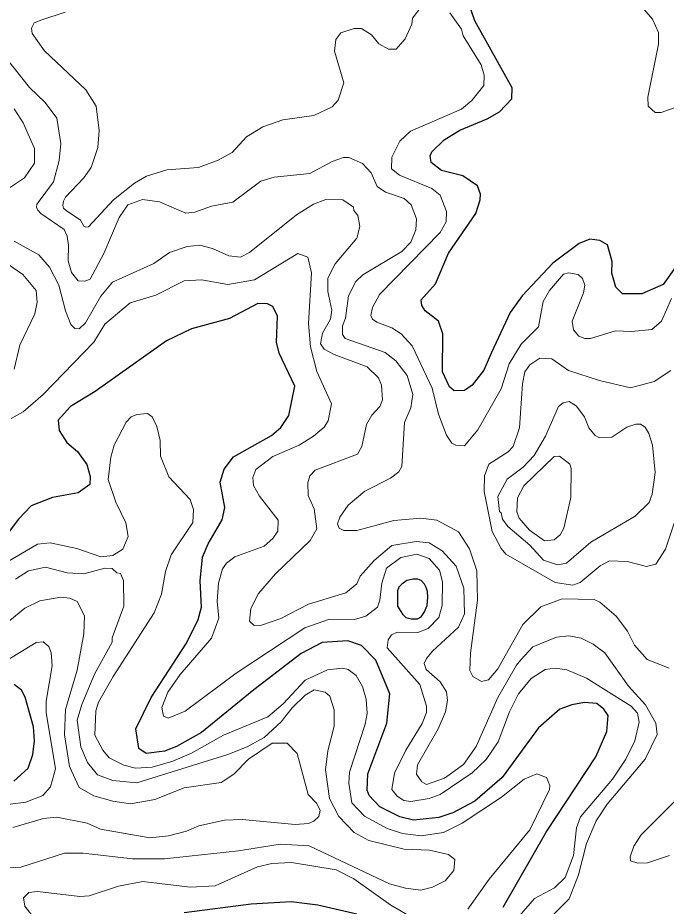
# Model space of a CAD drawing. Extents: x 673.6 to 698.9, y 7012 to 7040.1.
# Drawn here: x 677.82 to 678.986, y 7017.545 to 7019.142 of the extents above; entities that cross this region are included whole.
import ezdxf

# ---------------------------------------------------------------- set-up
doc = ezdxf.new("R2010")
doc.units = 0
doc.header["$LTSCALE"] = 0.032
doc.layers.add('1', color=7, linetype='Continuous', lineweight=25)
doc.layers.add('2', color=7, linetype='Continuous', lineweight=13)

msp = doc.modelspace()

# ---------------------------------------------------------------- linework, layer by layer
at = {"layer": '1'}
for points in [[(679.0024, 7018.6937), (678.9803, 7018.6628), (678.9419, 7018.6458), (678.9076, 7018.6463), (678.8952, 7018.6579), (678.888, 7018.6829), (678.889, 7018.7042), (678.8802, 7018.7339), (678.8663, 7018.7417), (678.8488, 7018.744), (678.8292, 7018.7367), (678.7823, 7018.7013), (678.7267, 7018.6425), (678.7055, 7018.6126), (678.6719, 7018.5404), (678.6578, 7018.5086), (678.637, 7018.4818), (678.6234, 7018.4721), (678.6049, 7018.4714), (678.5965, 7018.479), (678.5836, 7018.5058), (678.5842, 7018.5744), (678.5763, 7018.5966), (678.5524, 7018.6153), (678.5465, 7018.6253), (678.545, 7018.6353), (678.5712, 7018.6639), (678.5945, 7018.719), (678.6433, 7018.7906), (678.6516, 7018.8152), (678.6517, 7018.8251), (678.6466, 7018.8401), (678.62, 7018.8581), (678.5821, 7018.8678), (678.5631, 7018.8822), (678.5615, 7018.8939), (678.5647, 7018.901), (678.5869, 7018.923), (678.6146, 7018.94), (678.6639, 7018.9606), (678.6862, 7018.9734), (678.7083, 7018.9965), (678.7092, 7019.016), (678.6415, 7019.1365), (678.632, 7019.1644)], [(678.1624, 7018.1969), (678.1872, 7018.2401), (678.192, 7018.2617), (678.1835, 7018.3074), (678.1909, 7018.331), (678.208, 7018.3529), (678.276, 7018.3913), (678.2928, 7018.4059), (678.3075, 7018.4273), (678.3179, 7018.4799), (678.2897, 7018.5395), (678.2853, 7018.5592), (678.2866, 7018.6056), (678.2785, 7018.6232), (678.2692, 7018.6282), (678.2517, 7018.6287), (678.2006, 7018.6015), (678.1325, 7018.583), (678.0872, 7018.5613), (677.9589, 7018.4704), (677.9147, 7018.4433), (677.8927, 7018.4189), (677.8941, 7018.4002), (677.9078, 7018.3788), (677.9272, 7018.3625), (677.9439, 7018.3394), (677.9499, 7018.3176), (677.9496, 7018.3034), (677.9286, 7018.2881), (677.8825, 7018.2798), (677.8437, 7018.2648), (677.8209, 7018.2411), (677.79, 7018.1995)], [(678.1233, 7018.0181), (678.1441, 7018.0605), (678.1504, 7018.083), (678.148, 7018.13), (678.152, 7018.1726), (678.1624, 7018.1969)], [(678.693, 7017.5439), (678.7702, 7017.6787), (678.8593, 7017.8139), (678.8793, 7017.8592), (678.8818, 7017.8883), (678.874, 7017.8995), (678.8612, 7017.9099), (678.8391, 7017.9116), (678.8161, 7017.9075), (678.7948, 7017.8993), (678.7564, 7017.8659), (678.691, 7017.7768), (678.6415, 7017.7339), (678.602, 7017.7133), (678.577, 7017.7049), (678.5317, 7017.6997), (678.5071, 7017.7061), (678.4709, 7017.7239), (678.452, 7017.7441), (678.448, 7017.7541), (678.4496, 7017.7835), (678.4833, 7017.8743), (678.4889, 7017.9273), (678.4635, 7017.9873), (678.4378, 7018.0139), (678.4134, 7018.0226), (678.3675, 7018.0193), (678.3296, 7017.9996), (678.2444, 7017.9341), (678.15, 7017.8577), (678.1053, 7017.8324), (678.0834, 7017.8239), (678.0507, 7017.8199), (678.0373, 7017.8289), (678.0322, 7017.8644), (678.0595, 7017.9203), (678.1233, 7018.0181)], [(677.8126, 7017.7702), (677.8387, 7017.7934), (677.8467, 7017.8182), (677.8496, 7017.8426), (677.8481, 7017.868), (677.8334, 7017.9211), (677.8268, 7017.9335), (677.8131, 7017.9438)], [(678.119, 7017.5338), (678.2393, 7017.5494), (678.3117, 7017.5541), (678.3596, 7017.5476), (678.4298, 7017.5318)]]:
    msp.add_lwpolyline(points, dxfattribs=at)
msp.add_lwpolyline([(678.5027, 7018.112), (678.5027, 7018.0846), (678.5115, 7018.0702), (678.5176, 7018.0645), (678.5274, 7018.0616), (678.5384, 7018.0618), (678.545, 7018.0654), (678.5515, 7018.0743), (678.5558, 7018.0856), (678.5574, 7018.1009), (678.5565, 7018.1109), (678.554, 7018.1183), (678.5511, 7018.124), (678.5454, 7018.1307), (678.5391, 7018.133), (678.5308, 7018.1332), (678.5192, 7018.1305), (678.5104, 7018.1244), (678.5048, 7018.1185)], close=True, dxfattribs=at)
at = {"layer": '2'}
for points in [[(678.9236, 7019.184), (678.9612, 7019.1397), (678.9722, 7019.116), (678.9722, 7019.095), (678.9526, 7018.9992), (678.9532, 7018.9832), (678.966, 7018.9721), (678.9768, 7018.9718), (679.0068, 7018.9827), (679.0333, 7019.0049), (679.0593, 7019.0403), (679.087, 7019.137), (679.1051, 7019.167)], [(677.9048, 7019.1523), (677.8633, 7019.1386), (677.8494, 7019.133), (677.8447, 7019.1237), (677.8457, 7019.1138), (677.8677, 7019.0826), (677.9425, 7019.0128), (677.9606, 7018.9833), (677.9664, 7018.9394), (677.9639, 7018.9093), (677.9516, 7018.8732), (677.9388, 7018.8544), (677.9056, 7018.8197), (677.9018, 7018.8128), (677.9007, 7018.8046), (677.9018, 7018.8002), (677.9066, 7018.7958), (677.9325, 7018.7784), (677.9385, 7018.7676), (677.9425, 7018.7659), (677.9473, 7018.7665), (677.992, 7018.8152), (678.0296, 7018.8451), (678.0515, 7018.8574), (678.088, 7018.869), (678.145, 7018.8732), (678.1803, 7018.8864), (678.2051, 7018.9003), (678.2309, 7018.9279), (678.2607, 7018.9459), (678.2967, 7018.9586), (678.352, 7018.9663), (678.3855, 7018.9823), (678.3959, 7018.9943), (678.4059, 7019.0253), (678.3896, 7019.0821), (678.3921, 7019.1033), (678.4006, 7019.1154), (678.4249, 7019.1229), (678.4377, 7019.1229), (678.456, 7019.1118), (678.4694, 7019.0954), (678.4867, 7019.0856), (678.5002, 7019.086), (678.5163, 7019.1044), (678.5283, 7019.1308), (678.5297, 7019.1417), (678.5472, 7019.1641)], [(678.5969, 7019.1513), (678.6178, 7019.122), (678.6205, 7019.1099), (678.6531, 7019.0575), (678.6583, 7019.0388), (678.6582, 7019.0206), (678.6364, 7018.9934), (678.6177, 7018.9778), (678.5262, 7018.9384), (678.5067, 7018.9202), (678.4924, 7018.8918), (678.4917, 7018.8706), (678.5064, 7018.8592)], [(678.6452, 7018.148), (678.6322, 7018.1875), (678.6122, 7018.2182), (678.5732, 7018.2394), (678.5444, 7018.243), (678.496, 7018.2388), (678.4295, 7018.2207), (678.4059, 7018.2208), (678.3979, 7018.2249), (678.3946, 7018.2324), (678.3987, 7018.2445), (678.414, 7018.2663), (678.4442, 7018.2915), (678.4901, 7018.3146), (678.505, 7018.3263), (678.5103, 7018.3358), (678.5154, 7018.4146), (678.5268, 7018.4412), (678.53, 7018.4648), (678.5201, 7018.4991), (678.4997, 7018.5255), (678.4805, 7018.5405), (678.4086, 7018.5659), (678.4037, 7018.5731), (678.4036, 7018.5884), (678.4093, 7018.602), (678.4145, 7018.6422), (678.4277, 7018.668), (678.4401, 7018.6801), (678.5106, 7018.7223), (678.5265, 7018.739), (678.5358, 7018.7609), (678.5367, 7018.7811), (678.5273, 7018.806), (678.5145, 7018.8171), (678.4809, 7018.8288), (678.4664, 7018.8392), (678.4551, 7018.8633), (678.4395, 7018.8804), (678.415, 7018.891), (678.4056, 7018.8912), (678.3855, 7018.8838), (678.3453, 7018.8622), (678.2807, 7018.8559), (678.257, 7018.8488), (678.2064, 7018.8107), (678.1682, 7018.8036), (678.1385, 7018.793), (678.1221, 7018.791), (678.0748, 7018.8114), (678.0441, 7018.8155), (678.0177, 7018.8059), (678.0019, 7018.7832), (677.9745, 7018.7183), (677.95, 7018.6722), (677.9402, 7018.6686), (677.9287, 7018.6695), (677.9163, 7018.6843), (677.9106, 7018.7056), (677.9111, 7018.7332), (677.9086, 7018.7498), (677.9031, 7018.7618), (677.8614, 7018.7903), (677.8561, 7018.7961), (677.8536, 7018.8019), (677.8541, 7018.8065), (677.8564, 7018.8102), (677.8839, 7018.8476), (677.8943, 7018.8858), (677.8973, 7018.9162), (677.8899, 7018.9617), (677.8692, 7018.9901), (677.8407, 7019.0167), (677.7971, 7019.072)], [(677.8133, 7018.9786), (677.8293, 7018.9533), (677.8497, 7018.9072), (677.8497, 7018.8809), (677.8321, 7018.8548), (677.7772, 7018.8186)], [(678.5064, 7018.8592), (678.5643, 7018.8355), (678.5792, 7018.8232), (678.5909, 7018.7942), (678.5902, 7018.7752), (678.5796, 7018.756)], [(678.2366, 7018.7202), (678.3208, 7018.7881), (678.3517, 7018.8074), (678.374, 7018.8156), (678.4043, 7018.8147), (678.4237, 7018.8017), (678.4244, 7018.7955), (678.4313, 7018.7871), (678.4347, 7018.7672), (678.4295, 7018.7459), (678.3907, 7018.7), (678.3773, 7018.6739), (678.3773, 7018.6505), (678.3845, 7018.6164), (678.3821, 7018.6004), (678.3681, 7018.5753), (678.3642, 7018.5563), (678.3711, 7018.5466), (678.3891, 7018.5372), (678.4479, 7018.5148), (678.4686, 7018.4948), (678.4742, 7018.482), (678.4758, 7018.4552), (678.4708, 7018.4435), (678.4564, 7018.428), (678.4467, 7018.4112), (678.4384, 7018.3714), (678.431, 7018.3577), (678.3546, 7018.3293), (678.3452, 7018.3189), (678.3412, 7018.3061), (678.3419, 7018.2835), (678.3527, 7018.2598), (678.3575, 7018.2235), (678.3454, 7018.2026), (678.283, 7018.1428), (678.2528, 7018.1071), (678.239, 7018.0802), (678.2364, 7018.0574), (678.2452, 7018.0499), (678.2579, 7018.0504), (678.2931, 7018.0627), (678.3424, 7018.0882), (678.4098, 7018.1088), (678.4296, 7018.1246), (678.4357, 7018.1383), (678.4608, 7018.167), (678.4927, 7018.1936), (678.536, 7018.2009), (678.5597, 7018.1984), (678.583, 7018.1842), (678.608, 7018.1564), (678.6222, 7018.1168), (678.6234, 7018.0706), (678.6126, 7018.0468), (678.5657, 7018.004), (678.555, 7017.9904), (678.5506, 7017.9814), (678.554, 7017.9708), (678.5796, 7017.9487), (678.5908, 7017.9305), (678.5924, 7017.9148), (678.5892, 7017.8949), (678.5761, 7017.8641), (678.5389, 7017.7992), (678.5367, 7017.7827), (678.5463, 7017.769), (678.5547, 7017.7639), (678.5871, 7017.7754), (678.6213, 7017.8), (678.6441, 7017.8325), (678.6831, 7017.9203), (678.7166, 7017.9787), (678.7246, 7017.988), (678.7461, 7018.0113), (678.7889, 7018.0292), (678.8111, 7018.0316), (678.8329, 7018.0271), (678.8546, 7018.0164), (678.8757, 7018.0007), (678.9179, 7017.9408), (678.949, 7017.907), (678.9672, 7017.8744), (678.9696, 7017.8539), (678.9481, 7017.8096), (678.8798, 7017.729), (678.8601, 7017.6989), (678.8427, 7017.6581), (678.8281, 7017.602), (678.8112, 7017.5587), (678.7649, 7017.512)], [(678.5796, 7018.756), (678.4706, 7018.645), (678.4577, 7018.6214), (678.4545, 7018.6071), (678.4575, 7018.6002), (678.4657, 7018.5948), (678.4923, 7018.5846), (678.5095, 7018.5739), (678.5291, 7018.5528), (678.5649, 7018.4764), (678.5765, 7018.4299), (678.5906, 7018.3922), (678.6007, 7018.3776), (678.6075, 7018.374), (678.6232, 7018.373), (678.6472, 7018.4016), (678.6894, 7018.4751), (678.7036, 7018.5201), (678.7254, 7018.5556), (678.7564, 7018.5865), (678.7648, 7018.632), (678.7763, 7018.6518), (678.8012, 7018.6814), (678.8103, 7018.684), (678.8279, 7018.6808), (678.8356, 7018.6734), (678.8395, 7018.6613), (678.8373, 7018.6481), (678.8169, 7018.5967), (678.8194, 7018.5815), (678.8291, 7018.5701), (678.8396, 7018.5659), (678.8499, 7018.5659), (678.8949, 7018.5797), (678.9233, 7018.5781), (678.9601, 7018.582), (678.9773, 7018.5967), (678.9957, 7018.6376)], [(677.8134, 7018.7408), (677.8579, 7018.7161), (677.877, 7018.6937), (677.8938, 7018.6615), (677.9054, 7018.6155), (677.915, 7018.5906), (677.9224, 7018.5839), (677.9303, 7018.5831), (677.9416, 7018.5937), (677.9693, 7018.6421), (677.9902, 7018.6668), (678.0647, 7018.7004), (678.0928, 7018.7205), (678.1245, 7018.731)], [(678.1245, 7018.731), (678.1471, 7018.7334), (678.1702, 7018.7276), (678.1995, 7018.7142), (678.2206, 7018.7122), (678.2366, 7018.7202)], [(678.5547, 7017.9047), (678.5431, 7017.9437), (678.4842, 7018.0098), (678.4859, 7018.024), (678.4922, 7018.033), (678.5023, 7018.0378), (678.5392, 7018.0375), (678.5577, 7018.0447), (678.577, 7018.064), (678.5829, 7018.0861), (678.5837, 7018.1283), (678.578, 7018.1494), (678.5598, 7018.1704), (678.5377, 7018.178), (678.5084, 7018.172), (678.483, 7018.153), (678.4744, 7018.1259), (678.4709, 7018.0957), (678.4665, 7018.083), (678.446, 7018.0669), (678.4253, 7018.0605), (678.3802, 7018.0611), (678.3362, 7018.0456), (678.2127, 7017.964), (678.1208, 7017.8961), (678.0904, 7017.8831), (678.0817, 7017.8869), (678.079, 7017.9023), (678.0898, 7017.93), (678.1121, 7017.9621), (678.168, 7018.0269), (678.1816, 7018.0633), (678.1785, 7018.0938), (678.1807, 7018.1259), (678.1877, 7018.1518), (678.1951, 7018.1618), (678.21, 7018.1735), (678.2627, 7018.1923), (678.2784, 7018.2064), (678.2873, 7018.2193), (678.2881, 7018.2393), (678.2544, 7018.2821), (678.244, 7018.3014), (678.2426, 7018.316), (678.248, 7018.3301), (678.2783, 7018.3534), (678.3257, 7018.3741), (678.3515, 7018.3901), (678.3709, 7018.4066), (678.3783, 7018.4178), (678.3838, 7018.4483), (678.3577, 7018.5063), (678.3461, 7018.5507), (678.3427, 7018.5926), (678.3482, 7018.6837), (678.3417, 7018.7119), (678.3233, 7018.7186), (678.2456, 7018.6714), (678.1976, 7018.6628), (678.1501, 7018.671), (678.1193, 7018.6693), (678.0683, 7018.6437), (678.0222, 7018.6299), (677.9763, 7018.5912), (677.9563, 7018.559), (677.8656, 7018.465), (677.8293, 7018.4339), (677.8081, 7018.4217)], [(677.8133, 7018.5108), (677.8233, 7018.554), (677.8504, 7018.6098), (677.8546, 7018.6312), (677.8528, 7018.652), (677.8291, 7018.6808), (677.8038, 7018.6979)], [(678.9944, 7018.5083), (678.9643, 7018.4887), (678.9219, 7018.4772), (678.8661, 7018.49), (678.8105, 7018.5085), (678.78, 7018.5289), (678.7587, 7018.5303), (678.7407, 7018.5184), (678.7316, 7018.5057), (678.7275, 7018.4844), (678.7224, 7018.4051), (678.7109, 7018.3719), (678.702, 7018.3621), (678.6667, 7018.3399), (678.6591, 7018.3188), (678.6584, 7018.2909), (678.6732, 7018.219), (678.6889, 7018.1885), (678.6975, 7018.1782), (678.7862, 7018.1272), (678.8178, 7018.1222), (678.8315, 7018.1274), (678.867, 7018.157), (678.8838, 7018.1664), (678.916, 7018.1648), (678.9505, 7018.1558), (678.9671, 7018.1599), (678.9845, 7018.187), (679.0001, 7018.2338)], [(677.7911, 7018.1583), (677.855, 7018.196), (677.8783, 7018.1983), (677.9263, 7018.188), (677.969, 7018.1732), (677.991, 7018.1755), (678.009, 7018.1871), (678.0182, 7018.2098), (678.014, 7018.2343), (677.9961, 7018.2713), (677.9821, 7018.3121), (677.9869, 7018.3526), (677.993, 7018.3742), (678.015, 7018.4153), (678.0238, 7018.425), (678.0337, 7018.4293), (678.0531, 7018.431), (678.0617, 7018.4251), (678.07, 7018.4076), (678.0757, 7018.3826), (678.0766, 7018.3541), (678.0914, 7018.3172), (678.1299, 7018.2765), (678.1356, 7018.2584), (678.1348, 7018.235), (678.0954, 7018.1771), (678.0855, 7018.1472), (678.0782, 7018.1063), (678.0649, 7018.0728), (677.9914, 7017.9584), (677.9652, 7017.9123), (677.9599, 7017.8965), (677.9582, 7017.8529), (677.9725, 7017.8256), (677.9839, 7017.8119), (678.0103, 7017.7987), (678.0318, 7017.7934), (678.0613, 7017.795), (678.0989, 7017.8063), (678.1324, 7017.8205), (678.1897, 7017.8528), (678.2694, 7017.8857), (678.2972, 7017.9088), (678.3369, 7017.9519), (678.3769, 7017.9699), (678.4035, 7017.9733), (678.4139, 7017.9706), (678.4282, 7017.9599), (678.4397, 7017.9404), (678.4461, 7017.9173), (678.4479, 7017.8916), (678.4447, 7017.8726), (678.4161, 7017.7862), (678.415, 7017.7665), (678.4205, 7017.7313), (678.4433, 7017.7069), (678.484, 7017.6848), (678.5117, 7017.6759), (678.5454, 7017.6718), (678.5852, 7017.6778), (678.619, 7017.6944), (678.69, 7017.7413), (678.7306, 7017.7736), (678.7534, 7017.7834), (678.7708, 7017.7769), (678.7765, 7017.7625), (678.7759, 7017.7554), (678.7409, 7017.6827), (678.6677, 7017.5938), (678.6293, 7017.54)], [(677.7834, 7017.6133), (677.8255, 7017.6156), (677.9036, 7017.6404), (677.9376, 7017.6405), (678.0259, 7017.6307), (678.0838, 7017.6307), (678.2169, 7017.6447), (678.2915, 7017.6569), (678.3441, 7017.6541), (678.4884, 7017.5857), (678.5171, 7017.5777), (678.5449, 7017.574), (678.5655, 7017.5795), (678.5882, 7017.5908), (678.6039, 7017.6094), (678.6056, 7017.629), (678.5944, 7017.6382), (678.5601, 7017.6462), (678.5146, 7017.648), (678.451, 7017.6632), (678.4248, 7017.6779), (678.3974, 7017.7064), (678.3806, 7017.7389), (678.3732, 7017.7906), (678.3773, 7017.8245), (678.3887, 7017.8689), (678.3887, 7017.8985), (678.381, 7017.9226), (678.3728, 7017.9298), (678.3527, 7017.9345), (678.3366, 7017.9246), (678.3131, 7017.9018), (678.2932, 7017.8769), (678.2628, 7017.8485), (678.2322, 7017.8317), (678.1978, 7017.8179), (678.0341, 7017.7671), (677.991, 7017.7711), (677.9634, 7017.7816), (677.9453, 7017.8037), (677.9331, 7017.8315), (677.9269, 7017.8795), (677.935, 7017.9081), (677.958, 7017.9623), (677.9894, 7018.0197), (677.9896, 7018.0277), (678.0108, 7018.0846), (678.0098, 7018.1305), (678.0043, 7018.1431), (677.9981, 7018.1446), (677.9898, 7018.1524), (677.9766, 7018.1528), (677.9387, 7018.1426), (677.9088, 7018.1445), (677.8694, 7018.1549), (677.8392, 7018.1481), (677.8155, 7018.1329)], [(678.6538, 7017.9492), (678.638, 7017.9583), (678.6329, 7017.9687), (678.6337, 7018.0001), (678.6468, 7018.0957), (678.6452, 7018.148)], [(677.811, 7017.6867), (677.8661, 7017.7029), (677.8899, 7017.7054), (677.9447, 7017.6948), (677.9687, 7017.6838), (678.0572, 7017.6685), (678.091, 7017.6717), (678.1232, 7017.6802), (678.1455, 7017.6898), (678.1918, 7017.6998), (678.2231, 7017.7013), (678.3185, 7017.6923), (678.3424, 7017.694), (678.3522, 7017.6979), (678.3615, 7017.7064), (678.3639, 7017.7181), (678.357, 7017.7305), (678.3419, 7017.746), (678.322, 7017.8199), (678.3041, 7017.8384), (678.2776, 7017.8386), (678.235, 7017.8098), (678.2082, 7017.7829), (678.1856, 7017.7674), (678.1192, 7017.758), (678.066, 7017.7373), (678.0226, 7017.7293), (677.9906, 7017.7339), (677.9568, 7017.7439), (677.9305, 7017.7588), (677.9126, 7017.7964), (677.904, 7017.8531), (677.9056, 7017.899), (677.9269, 7017.9693), (677.9384, 7018.035), (677.94, 7018.0674), (677.9268, 7018.0931), (677.9134, 7018.099), (677.8973, 7018.1006), (677.8593, 7018.0943), (677.8326, 7018.0813), (677.8056, 7018.059)], [(678.9911, 7017.9734), (678.9514, 7017.9885), (678.929, 7018.0143), (678.9163, 7018.0398), (678.896, 7018.0667), (678.8665, 7018.0918), (678.8562, 7018.0967), (678.7989, 7018.098), (678.7603, 7018.0834), (678.7279, 7018.0518), (678.683, 7017.972), (678.6661, 7017.9525), (678.6538, 7017.9492)], [(677.7134, 7017.7169), (677.8346, 7017.7325), (677.8647, 7017.7442), (677.8788, 7017.7601), (677.8875, 7017.7921), (677.8711, 7017.8937), (677.8711, 7017.9141), (677.8816, 7017.9771), (677.8799, 7018.0007), (677.8759, 7018.0119), (677.8657, 7018.0207), (677.8529, 7018.0195), (677.7874, 7017.9798)], [(678.714, 7017.5183), (678.749, 7017.5592), (678.7853, 7017.5786), (678.8043, 7017.597), (678.8193, 7017.6366), (678.8244, 7017.6865), (678.8316, 7017.7059), (678.8895, 7017.7738), (678.9135, 7017.8096), (678.9293, 7017.8423), (678.9376, 7017.8764), (678.9344, 7017.8926), (678.9232, 7017.9048), (678.8428, 7017.9554), (678.8075, 7017.9701), (678.7865, 7017.9733), (678.7683, 7017.971), (678.7432, 7017.9547), (678.7204, 7017.927), (678.7044, 7017.895), (678.6836, 7017.8405), (678.6621, 7017.8091), (678.6372, 7017.7851), (678.5792, 7017.7461), (678.5594, 7017.739), (678.5265, 7017.7334), (678.5143, 7017.7354), (678.5019, 7017.7429), (678.4924, 7017.7554)], [(678.4924, 7017.7554), (678.4975, 7017.7842), (678.5176, 7017.8259), (678.5473, 7017.8739), (678.5546, 7017.8933), (678.5547, 7017.9047)], [(678.9919, 7017.6363), (678.9522, 7017.6232), (678.935, 7017.6229), (678.922, 7017.6268), (678.9213, 7017.634), (678.9279, 7017.6533), (678.9412, 7017.6736), (679.007, 7017.7394)], [(678.5278, 7017.5258), (678.4905, 7017.5475), (678.4239, 7017.5944), (678.3927, 7017.6106), (678.3122, 7017.624), (678.2767, 7017.6224), (678.251, 7017.6159), (678.1748, 7017.5821), (678.1296, 7017.5798), (678.0449, 7017.5895), (678.0012, 7017.5814), (677.948, 7017.564)], [(677.948, 7017.564), (677.9317, 7017.5625), (677.8555, 7017.5715), (677.8394, 7017.5698), (677.8302, 7017.5602), (677.8324, 7017.5455)], [(677.8324, 7017.5455), (677.8536, 7017.5183)]]:
    msp.add_lwpolyline(points, dxfattribs=at)
for points in [[(678.9304, 7018.2461), (678.8503, 7018.1999), (678.8067, 7018.1622), (678.7907, 7018.1592), (678.7654, 7018.1672), (678.7407, 7018.1941), (678.7013, 7018.2279), (678.6914, 7018.2409), (678.6894, 7018.2526), (678.6863, 7018.2546), (678.683, 7018.2818), (678.6998, 7018.313), (678.7287, 7018.3346), (678.7485, 7018.3552), (678.7686, 7018.3904), (678.792, 7018.4438), (678.8008, 7018.4498), (678.8117, 7018.4522), (678.8243, 7018.445), (678.8391, 7018.4249), (678.8465, 7018.4053), (678.8581, 7018.3916), (678.8661, 7018.3871), (678.8881, 7018.3882), (678.9154, 7018.4066), (678.9312, 7018.4115), (678.9397, 7018.4117), (678.9482, 7018.4066), (678.9547, 7018.3952), (678.9614, 7018.3743), (678.9663, 7018.325), (678.9606, 7018.2861), (678.955, 7018.271)], [(678.8144, 7018.2799), (678.8016, 7018.2251), (678.7953, 7018.2126), (678.7844, 7018.2037), (678.7671, 7018.2018), (678.7398, 7018.2213), (678.7215, 7018.2425), (678.7175, 7018.2539), (678.7183, 7018.2795), (678.7297, 7018.3009), (678.7845, 7018.3534), (678.7943, 7018.3544), (678.8125, 7018.3399), (678.8151, 7018.3321)]]:
    msp.add_lwpolyline(points, close=True, dxfattribs=at)

doc.saveas('drawing.dxf')
